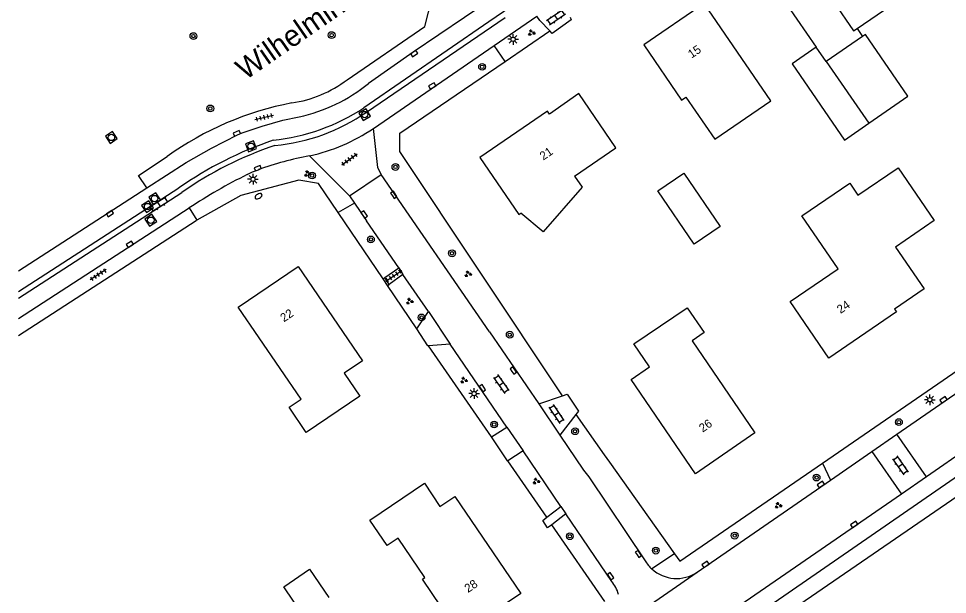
# Model space of a CAD drawing. Extents: x 137999 to 141000, y 397500 to 400501.
# Drawn here: x 138000 to 138108.9, y 399703.1 to 399770.7 of the extents above; entities that cross this region are included whole.
import ezdxf

# ---------------------------------------------------------------- set-up
doc = ezdxf.new("R2010")
doc.units = 0
for name, color, linetype in [('gg-afsc-erfafscheiding', 7, 'Continuous'), ('gg-anno-huisnummerreeks BGT', 7, 'Continuous'), ('gg-anno-openbare ruimte label', 7, 'Continuous'), ('gg-bbg-bijgebouw', 7, 'Continuous'), ('gg-bbg-gedigitaliseerde bebouwing', 7, 'Continuous'), ('gg-bbg-gedigitaliseerde bijgebouw', 7, 'Continuous'), ('gg-bbg-hoofdgebouw', 7, 'Continuous'), ('gg-bbg-luifel en loopbrug', 7, 'Continuous'), ('gg-bbg-tussenscheiding', 7, 'Continuous'), ('gg-knt-verharding', 7, 'Continuous'), ('gg-knt-verharding nz', 7, 'Continuous'), ('gt-grn-groengrens', 7, 'Continuous'), ('gt-grn-weggrens', 7, 'Continuous'), ('gt-symb-boom', 7, 'Continuous'), ('gt-symb-brandkraan', 7, 'Continuous'), ('gt-symb-groenvak', 7, 'Continuous'), ('gt-symb-klinker verharding', 7, 'Continuous'), ('gt-symb-kolk', 7, 'Continuous'), ('gt-symb-lichtmast', 7, 'Continuous'), ('gt-symb-rioolschacht', 7, 'Continuous'), ('gt-symb-tegel verharding', 7, 'Continuous')]:
    doc.layers.add(name, color=color, linetype=linetype)

# ---------------------------------------------------------------- blocks, each defined once
blk = doc.blocks.new('gt0-BOOM')
at = {"layer": 'gt-symb-boom'}
for radius in [0.4, 0.2]:
    blk.add_circle((0, 0), radius, dxfattribs=at)
blk = doc.blocks.new('gt0-KL1')
at = {"layer": 'gt-symb-klinker verharding'}
for p, q in [((-1.15, 0.3), (1.15, 0.3)), ((-1, -0.3), (-1, 0.3)), ((-0.5, 0.3), (-0.5, 0.45)), ((0, -0.3), (0, 0.3)), ((0.5, 0.3), (0.5, 0.45)), ((1, -0.3), (1, 0.3)), ((-1.15, -0.3), (1.15, -0.3)), ((-0.5, -0.45), (-0.5, -0.3)), ((0.5, -0.45), (0.5, -0.3))]:
    blk.add_line(p, q, dxfattribs=at)
blk = doc.blocks.new('gt0-LMAST')
at = {"layer": 'gt-symb-lichtmast'}
for p, q in [((-0.18, 0.17), (-0.45, 0.44)), ((0, 0.25), (0, 0.62)), ((0.17, 0.17), (0.44, 0.44)), ((-0.25, 0), (-0.63, 0)), ((-0.18, -0.18), (-0.45, -0.45)), ((0, -0.25), (0, -0.63)), ((0.44, -0.45), (0.17, -0.18)), ((0.25, 0), (0.62, 0))]:
    blk.add_line(p, q, dxfattribs=at)
blk.add_circle((0, 0), 0.25, dxfattribs=at)
blk = doc.blocks.new('gt0-KOLK')
at = {"layer": 'gt-symb-kolk'}
blk.add_lwpolyline([(0, 0), (0.37, 0), (0.37, 0.4), (-0.38, 0.4), (-0.38, 0), (0, 0)], dxfattribs=at)
blk = doc.blocks.new('gt0-GRVAK')
at = {"layer": 'gt-symb-groenvak'}
for p, q in [((-0.11, 0.19), (-0.23, 0.24)), ((-0.18, 0.15), (0.09, 0.15)), ((-0.09, 0.21), (-0.16, 0.32)), ((-0.05, 0.21), (-0.05, 0.39)), ((0, 0.21), (0.06, 0.32)), ((0.02, 0.19), (0.13, 0.24)), ((0.26, -0.05), (0.2, 0.06)), ((0.31, -0.05), (0.31, 0.13)), ((0.35, -0.05), (0.41, 0.06)), ((-0.24, -0.23), (-0.36, -0.18)), ((-0.32, -0.26), (-0.05, -0.26)), ((-0.23, -0.21), (-0.29, -0.09)), ((-0.18, -0.2), (-0.18, -0.02)), ((-0.14, -0.21), (-0.07, -0.09)), ((-0.12, -0.23), (0, -0.18)), ((0.24, -0.07), (0.12, -0.02)), ((0.17, -0.11), (0.44, -0.11)), ((0.37, -0.07), (0.49, -0.02))]:
    blk.add_line(p, q, dxfattribs=at)
blk = doc.blocks.new('gt0-TEG1')
at = {"layer": 'gt-symb-tegel verharding'}
for p, q in [((-1.13, 0), (1.12, 0)), ((-0.9, -0.25), (-0.9, 0.25)), ((-0.45, -0.25), (-0.45, 0.25)), ((0, -0.25), (0, 0.25)), ((0.45, -0.25), (0.45, 0.25)), ((0.9, -0.25), (0.9, 0.25))]:
    blk.add_line(p, q, dxfattribs=at)
blk = doc.blocks.new('gt0-RS')
at = {"layer": 'gt-symb-rioolschacht'}
blk.add_lwpolyline([(-0.5, -0.5), (0.5, -0.5), (0.5, 0.5), (-0.5, 0.5)], close=True, dxfattribs=at)
blk.add_circle((0, 0), 0.375, dxfattribs=at)
blk = doc.blocks.new('gt0-BR')
at = {"layer": 'gt-symb-brandkraan'}
for centre, radius, start, end in [((-0.24, 0), 0.206, 107.5669, 252.4331), ((0.6, -2.66), 3, 106.892, 107.5669), ((0, -0.69), 0.938, 73.108, 106.892), ((-0.6, -2.66), 3, 72.4331, 73.108), ((0.24, 0), 0.206, 287.567, 72.4331), ((0.6, 2.66), 3, 252.4331, 253.108), ((0, 0.69), 0.938, 253.108, 286.8921), ((-0.6, 2.66), 3, 286.8921, 287.567)]:
    blk.add_arc(centre, radius, start, end, dxfattribs=at)

msp = doc.modelspace()

# ---------------------------------------------------------------- linework, layer by layer
at = {"layer": 'gg-afsc-erfafscheiding'}
for p, q in [((138057.04, 399765.66), (138062.29, 399769.23)), ((138042.73, 399740.17), (138037.47, 399747.92)), ((138020.88, 399747.05), (138020.81, 399747.01)), ((138043.26, 399739.38), (138042.73, 399740.17)), ((138046.7, 399734.31), (138043.26, 399739.38)), ((138055.42, 399721.62), (138048.06, 399732.3)), ((138094.22, 399718.52), (138111.88, 399730.68)), ((138065.32, 399724.23), (138068.66, 399719.52)), ((138061.92, 399712.19), (138057.35, 399718.82)), ((138068.73, 399702.32), (138062.52, 399711.32))]:
    msp.add_line(p, q, dxfattribs=at)
for points in [[(138063.75, 399726.43), (138044.7, 399755.08), (138044.69, 399757.26), (138057.04, 399765.66)], [(138037.47, 399747.92), (138035.15, 399751.35), (138032.85, 399751.73), (138026.07, 399749.94), (138020.88, 399747.05)], [(138068.66, 399719.52), (138069.27, 399718.66), (138076.9, 399707.92)], [(138076.9, 399707.92), (138077.53, 399707.03), (138094.22, 399718.52)]]:
    msp.add_lwpolyline(points, dxfattribs=at)
at = {"layer": 'gg-bbg-bijgebouw'}
for p, q in [((138098.91, 399768.59), (138094.66, 399765.65)), ((138094.66, 399765.65), (138093.51, 399767.31))]:
    msp.add_line(p, q, dxfattribs=at)
for points in [[(138099.66, 399758.41), (138104.26, 399761.59), (138099.26, 399768.83), (138098.91, 399768.59)], [(138093.51, 399767.31), (138090.67, 399765.36), (138096.82, 399756.44), (138099.66, 399758.41)]]:
    msp.add_lwpolyline(points, dxfattribs=at)
at = {"layer": 'gg-bbg-gedigitaliseerde bebouwing'}
for points in [[(138073.28, 399767.59), (138077.72, 399761.11), (138078.22, 399761.46), (138081.61, 399756.52), (138088.18, 399761.02), (138080.36, 399772.44)], [(138096.07, 399741.32), (138091.83, 399747.54), (138097.43, 399751.36), (138098.37, 399749.97)], [(138094.99, 399730.87), (138090.46, 399737.49), (138096.07, 399741.32)], [(138051.74, 399698.44), (138047.34, 399704.95), (138047.61, 399705.13), (138044.48, 399709.74), (138043.2, 399708.87), (138041.16, 399711.87), (138047.57, 399716.19)], [(138033.36, 399700.68), (138031.08, 399704.03), (138034.12, 399706.1), (138036.38, 399702.77)]]:
    msp.add_lwpolyline(points, dxfattribs=at)
at = {"layer": 'gg-bbg-gedigitaliseerde bijgebouw'}
msp.add_lwpolyline([(138074.95, 399750.49), (138077.97, 399752.55), (138082.23, 399746.3), (138079.21, 399744.24), (138074.95, 399750.49)], dxfattribs=at)
at = {"layer": 'gg-bbg-hoofdgebouw'}
for p, q in [((138080.36, 399772.44), (138073.28, 399767.59)), ((138102.9, 399736.27), (138094.99, 399730.87))]:
    msp.add_line(p, q, dxfattribs=at)
for points in [[(138098.29, 399769.53), (138103.73, 399773.28), (138101.36, 399776.62), (138106.42, 399780.09), (138106.11, 399780.55), (138108.7, 399782.32), (138106.33, 399785.78), (138103.69, 399783.99)], [(138093.74, 399774.78), (138095.33, 399772.47), (138095.55, 399772.62), (138097.87, 399769.24), (138098.29, 399769.53)], [(138065.15, 399752.2), (138070, 399755.54), (138065.66, 399761.88), (138062.23, 399759.48), (138062, 399759.81), (138054.07, 399754.39), (138058.66, 399747.72), (138058.87, 399747.87)], [(138065.15, 399752.2), (138066.06, 399750.9), (138061.49, 399745.67), (138058.87, 399747.87)], [(138098.37, 399749.97), (138103.09, 399753.19), (138107.33, 399746.98), (138102.8, 399743.89), (138106.17, 399738.97), (138102.68, 399736.59), (138102.9, 399736.27)], [(138040.3, 399730.54), (138038.16, 399729.09), (138040, 399726.38), (138033.71, 399722.14), (138031.72, 399725.09), (138033.12, 399726.03), (138025.75, 399736.85), (138032.76, 399741.61), (138040.3, 399730.54)], [(138071.81, 399728.36), (138073.96, 399729.83), (138072.13, 399732.53), (138078.36, 399736.77), (138080.35, 399733.86), (138078.95, 399732.9), (138086.32, 399722.09), (138079.35, 399717.28), (138071.81, 399728.36)], [(138047.57, 399716.19), (138049.4, 399713.47), (138051.14, 399714.64), (138058.87, 399703.26), (138051.74, 399698.44)]]:
    msp.add_lwpolyline(points, dxfattribs=at)
at = {"layer": 'gg-bbg-luifel en loopbrug'}
msp.add_line((138098.29, 399769.53), (138098.91, 399768.59), dxfattribs=at)
msp.add_lwpolyline([(138093.74, 399774.78), (138090.08, 399772.27), (138093.51, 399767.31)], dxfattribs=at)
at = {"layer": 'gg-bbg-tussenscheiding'}
msp.add_line((138094.66, 399765.65), (138099.66, 399758.41), dxfattribs=at)
at = {"layer": 'gg-knt-verharding'}
for p, q in [((138059.43, 399773.27), (138055.11, 399770.3)), ((138040.77, 399759.71), (138057.02, 399770.82)), ((138055.76, 399767.52), (138060.77, 399770.97)), ((138038.52, 399763.51), (138047.61, 399769.77)), ((138055.11, 399770.3), (138040.48, 399760.22)), ((138041.59, 399757.79), (138055.76, 399767.52)), ((138034.11, 399754.6), (138038.79, 399749.9)), ((138038.79, 399749.9), (138042.52, 399752.41)), ((138055.21, 399733.95), (138042.52, 399752.41)), ((138000, 399741.11), (138015.02, 399750.85)), ((138000, 399738.68), (138018.79, 399750.82)), ((138000, 399737.9), (138019.14, 399750.3)), ((138038.79, 399749.9), (138039.38, 399749.05)), ((138039.38, 399749.05), (138040.78, 399746.97)), ((138000, 399735.5), (138019.98, 399748.47)), ((138019.98, 399748.47), (138020.88, 399747.05)), ((138000, 399733.53), (138020.81, 399747.01)), ((138044.56, 399741.45), (138040.78, 399746.97)), ((138042.92, 399740.3), (138044.56, 399741.45)), ((138044.56, 399741.45), (138045.06, 399740.66)), ((138043.43, 399739.5), (138042.92, 399740.3)), ((138045.06, 399740.66), (138043.43, 399739.5)), ((138048.04, 399736.34), (138045.06, 399740.66)), ((138046.7, 399734.31), (138048.04, 399736.34)), ((138055.21, 399733.95), (138060.99, 399725.5)), ((138050.61, 399732.49), (138048.06, 399732.3)), ((138057.25, 399722.77), (138050.61, 399732.49)), ((138102.96, 399721.93), (138113.08, 399728.93)), ((138060.99, 399725.5), (138063.75, 399726.43)), ((138072.68, 399689.05), (138125.61, 399725.35)), ((138065.32, 399724.23), (138063.44, 399721.84)), ((138055.42, 399721.62), (138057.25, 399722.77)), ((138063.44, 399721.84), (138066.24, 399717.73)), ((138100.03, 399719.91), (138102.96, 399721.93)), ((138106.43, 399716.95), (138102.96, 399721.93)), ((138059.13, 399719.99), (138057.35, 399718.82)), ((138063.56, 399713.45), (138059.13, 399719.99)), ((138095.16, 399716.54), (138100.03, 399719.91)), ((138100.03, 399719.91), (138103.48, 399714.91)), ((138079.55, 399705.74), (138095.16, 399716.54)), ((138061.92, 399712.19), (138063.56, 399713.45)), ((138063.56, 399713.45), (138064.15, 399712.58)), ((138064.15, 399712.58), (138062.52, 399711.32)), ((138069.54, 399704.67), (138064.15, 399712.58))]:
    msp.add_line(p, q, dxfattribs=at)
for points in [[(138047.61, 399769.77), (138049.3, 399776.37), (138048.99, 399776.82), (138049.25, 399777)], [(138058.29, 399774.92), (138046.27, 399766.73), (138041, 399763.07)], [(138062.29, 399769.23), (138061.1, 399770.46), (138060.77, 399770.97)], [(138064.65, 399770.84), (138064.77, 399770.52), (138062.56, 399768.95), (138062.29, 399769.23)], [(138015.02, 399750.85), (138019.64, 399753.79), (138022.62, 399755.48), (138025.67, 399757.04), (138026.2, 399757.27), (138028.56, 399758.08), (138030.97, 399758.75), (138032.89, 399759.17)], [(138042.52, 399752.41), (138042.11, 399753.23), (138041.59, 399757.79)], [(138015.02, 399750.85), (138014.07, 399752.26), (138017.43, 399754.51)], [(138026.8, 399752.39), (138027.44, 399752.71), (138028.11, 399752.96)], [(138080.98, 399696.94), (138139.49, 399737.4), (138139.97, 399740.08)], [(138048.06, 399732.3), (138047.99, 399732.3), (138046.7, 399734.31)], [(138063.75, 399726.43), (138064.32, 399726.62), (138065.63, 399724.63), (138065.32, 399724.23)], [(138057.35, 399718.82), (138057.32, 399718.8), (138055.42, 399721.62)], [(138066.24, 399717.73), (138066.84, 399716.93), (138073.45, 399707.09)], [(138062.52, 399711.32), (138062.02, 399710.94), (138061.46, 399711.83), (138061.92, 399712.19)]]:
    msp.add_lwpolyline(points, dxfattribs=at)
for centre, radius, start, end in [((138029.97, 399774.81), 14.17, 278.3717, 307.1123), ((138028.94, 399777.74), 18.99, 282.0149, 309.4233), ((138038.95, 399724.56), 36.88, 100.8068, 125.7105), ((138027.34, 399780.26), 23.97, 275.9919, 303.255), ((138028.11, 399777.82), 22.1, 275.0528, 304.9547), ((138029.7, 399775.25), 21.12, 282.0515, 304.2476), ((138044.48, 399713.88), 44.99, 108.9869, 124.8172), ((138044, 399714.59), 43.51, 108.6943, 124.8466), ((138042.81, 399710.95), 44.51, 101.2682, 109.2872), ((138057.34, 399691.48), 68.14, 116.6309, 123.2474), ((138077.14, 399709.33), 4.32, 211.2167, 227.7324), ((138077.14, 399709.33), 4.32, 227.7923, 303.8431), ((138065.99, 399701.88), 4.52, 16.2111, 38.1975)]:
    msp.add_arc(centre, radius, start, end, dxfattribs=at)
at = {"layer": 'gg-knt-verharding nz'}
for p, q in [((138139.97, 399740.08), (138106.43, 399716.95)), ((138048.04, 399736.34), (138050.61, 399732.49)), ((138060.99, 399725.5), (138063.44, 399721.84)), ((138057.25, 399722.77), (138059.13, 399719.99)), ((138106.43, 399716.95), (138103.48, 399714.91)), ((138103.48, 399714.91), (138078.12, 399697.42))]:
    msp.add_line(p, q, dxfattribs=at)
at = {"layer": 'gt-grn-groengrens'}
for p, q in [((138057.04, 399765.66), (138055.76, 399767.52)), ((138039.38, 399749.05), (138037.47, 399747.92)), ((138042.73, 399740.17), (138042.92, 399740.3)), ((138043.26, 399739.38), (138043.43, 399739.5)), ((138094.22, 399718.52), (138095.16, 399716.54)), ((138076.9, 399707.92), (138074.24, 399706.13))]:
    msp.add_line(p, q, dxfattribs=at)
at = {"layer": 'gt-grn-weggrens'}
msp.add_line((138068.88, 399698.39), (138079.55, 399705.74), dxfattribs=at)

# ---------------------------------------------------------------- block references
at = {"layer": 'gt-symb-boom'}
for p in [(138020.5, 399768.63), (138036.7, 399768.74), (138054.34, 399765.02), (138022.47, 399760.14), (138044.18, 399753.28), (138034.4, 399752.28), (138041.3, 399744.78), (138050.81, 399743.15), (138047.24, 399735.63), (138057.58, 399733.6), (138055.75, 399723.07), (138103.19, 399723.35), (138065.24, 399722.28), (138093.54, 399716.85), (138064.62, 399709.97), (138083.95, 399710.04), (138074.7, 399708.28)]:
    msp.add_blockref('gt0-BOOM', p, dxfattribs=at)
at = {"layer": 'gt-symb-brandkraan', "rotation": -151.0511383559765}
msp.add_blockref('gt0-BR', (138028.13, 399749.85), dxfattribs=at)
at = {"layer": 'gt-symb-groenvak'}
for p in [(138060.11, 399769.02), (138033.88, 399752.49), (138052.68, 399740.72), (138045.83, 399737.52), (138052.19, 399728.27), (138060.67, 399716.43), (138089.04, 399713.58)]:
    msp.add_blockref('gt0-GRVAK', p, dxfattribs=at)
at = {"layer": 'gt-symb-klinker verharding'}
for p, rotation in [((138063, 399770.81), -145.8013563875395), ((138016.45, 399748.88), -147.7396467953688), ((138056.57, 399727.81), -54.482302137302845), ((138063.04, 399724.31), -56.08748741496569), ((138103.36, 399718.27), -55.10187643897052)]:
    msp.add_blockref('gt0-KL1', p, dxfattribs=dict(at, rotation=rotation))
at = {"layer": 'gt-symb-kolk'}
for p, rotation in [((138046.27, 399766.73), -145.67439803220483), ((138048.59, 399762.61), 28.94886164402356), ((138025.67, 399757.04), 23.95085531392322), ((138028.11, 399752.96), 21.76950168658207), ((138043.82, 399749.89), -55.75398865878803), ((138010.6, 399747.98), -147.0409901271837), ((138040.35, 399747.58), -55.75398865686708), ((138013.16, 399744.04), 32.879781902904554), ((138057.84, 399729.3), -55.75398865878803), ((138054.21, 399727.22), -55.75398865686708), ((138108.54, 399725.8), 34.6589362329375), ((138094.17, 399715.87), 34.6589362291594), ((138098.07, 399711.18), 34.6589362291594), ((138072.5, 399707.77), -55.75398865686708), ((138080.65, 399706.5), 34.65893622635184), ((138069.23, 399705.16), -55.75398865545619)]:
    msp.add_blockref('gt0-KOLK', p, dxfattribs=dict(at, rotation=rotation))
at = {"layer": 'gt-symb-lichtmast'}
for p in [(138057.97, 399768.25), (138027.48, 399751.84), (138053.4, 399726.7), (138106.82, 399725.97)]:
    msp.add_blockref('gt0-LMAST', p, dxfattribs=at)
at = {"layer": 'gt-symb-rioolschacht'}
for p, rotation in [((138040.57, 399759.42), -149.5373599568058), ((138010.88, 399756.74), -146.42118627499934), ((138027.25, 399755.71), -158.77323173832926), ((138015.94, 399749.57), -148.2010871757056), ((138015.12, 399748.63), -55.59476571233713), ((138015.5, 399747.03), -56.135056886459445)]:
    msp.add_blockref('gt0-RS', p, dxfattribs=dict(at, rotation=rotation))
at = {"layer": 'gt-symb-tegel verharding'}
for p, rotation in [((138028.81, 399759.1), 13.591560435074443), ((138038.8, 399754.18), 35.80410590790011), ((138009.32, 399740.64), -147.24756055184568), ((138043.98, 399740.51), 33.785427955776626)]:
    msp.add_blockref('gt0-TEG1', p, dxfattribs=dict(at, rotation=rotation))

# ---------------------------------------------------------------- texts
at = {"layer": 'gg-anno-huisnummerreeks BGT'}
for s, rotation, p in [('15', 34.4, (138078.89, 399765.98)), ('21', 34.3, (138061.51, 399754.02)), ('24', 34.3, (138096.35, 399736.03)), ('22', 34.2, (138031.1, 399735.04)), ('26', 34.6, (138080.19, 399722.11)), ('28', 34.1, (138052.69, 399703.3))]:
    msp.add_text(s, height=1, rotation=rotation, dxfattribs=at).set_placement(p)
at = {"layer": 'gg-anno-openbare ruimte label'}
msp.add_text('Wilhelminaplantsoen', height=2.5, rotation=34.7, dxfattribs=at).set_placement((138026.59, 399763.4))

doc.saveas('drawing.dxf')
